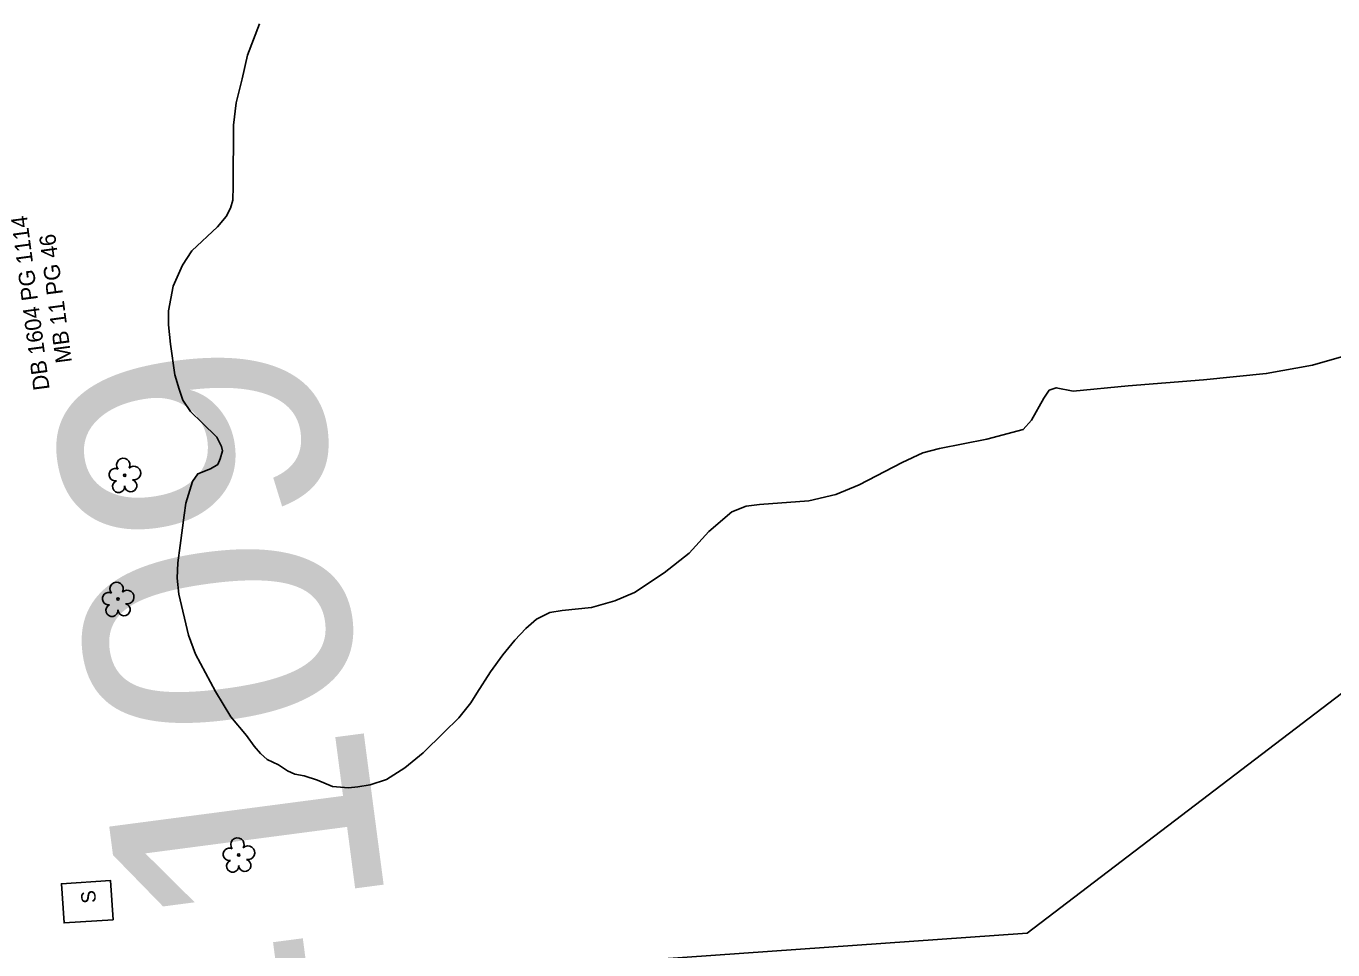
# Model space of a CAD drawing. Extents: x 2364404 to 2371833, y 798876 to 809754.
# Drawn here: x 2368693.4 to 2369056.5, y 806383.5 to 806640.1 of the extents above; entities that cross this region are included whole.
import ezdxf

# ---------------------------------------------------------------- set-up
doc = ezdxf.new("R2010")
doc.units = 0
for name, color, linetype in [('Exist Building Metal Canopy', 7, 'Continuous'), ('Exist Building Metal Canopy Text', 7, 'Continuous'), ('Exist Horizontal Baseline Alignment Station Label', 7, 'Continuous'), ('Exist Hydro Stream or Body of Water', 7, 'Continuous'), ('Exist Property Deed Book Text', 7, 'Continuous'), ('Exist Right of Way Line', 7, 'Continuous'), ('Exist Vegetation Tree CELL', 7, 'Continuous')]:
    doc.layers.add(name, color=color, linetype=linetype)

msp = doc.modelspace()

# ---------------------------------------------------------------- linework, layer by layer
at = {"layer": 'Exist Building Metal Canopy'}
msp.add_lwpolyline([(2368717.6, 806391.89), (2368703.96, 806390.97), (2368703.22, 806401.86), (2368716.87, 806402.78)], close=True, dxfattribs=at)
at = {"layer": 'Exist Hydro Stream or Body of Water'}
for points in [[(2368737.85, 806507.63), (2368739.67, 806513.62), (2368741.13, 806515.72), (2368744.67, 806517.1), (2368746.69, 806518.39), (2368747.39, 806519.95), (2368747.99, 806522.16), (2368747.74, 806523.39), (2368746.47, 806525.92), (2368742.31, 806529.96), (2368739.14, 806533.09), (2368737.02, 806536.21), (2368735.92, 806539.3), (2368734.78, 806543.26), (2368733.54, 806551.78), (2368732.96, 806557.17), (2368733.04, 806561), (2368734.27, 806567.87), (2368736.9, 806573.73), (2368739.49, 806577.7), (2368746.6, 806584.42), (2368749.06, 806587.22), (2368750.22, 806589.53), (2368750.87, 806591.75), (2368750.92, 806595.67), (2368751.03, 806612.61), (2368751.78, 806618.87), (2368753.5, 806625.47), (2368754.93, 806632.06), (2368758.3, 806640.75)], [(2369061.5, 806548.97), (2369050.92, 806545.96), (2369038.03, 806543.62), (2369020.55, 806541.87), (2368999.64, 806540.21), (2368984.39, 806538.71), (2368979.67, 806539.65), (2368977.74, 806539), (2368976.23, 806536.77), (2368972.76, 806530.65), (2368970.52, 806528.11), (2368960.41, 806525.43), (2368947.25, 806522.82), (2368942.64, 806521.55), (2368936.9, 806518.86), (2368924.92, 806512.67), (2368918.39, 806510.05), (2368910.92, 806508.25), (2368897.19, 806507.23), (2368893.48, 806506.79), (2368889.55, 806505.19), (2368883.11, 806499.71), (2368877.68, 806493.69), (2368870.74, 806488.24), (2368862.47, 806482.77), (2368857, 806480.5), (2368850.55, 806478.63), (2368842.41, 806477.79), (2368838.91, 806477.24), (2368835.26, 806475.36), (2368832.31, 806472.78), (2368829.26, 806469.55), (2368825.87, 806465.47), (2368822.49, 806460.79), (2368818.65, 806454.81), (2368817.03, 806452.1), (2368813.69, 806447.92), (2368809.51, 806443.92)], [(2368809.51, 806443.92), (2368803.8, 806438.25), (2368798.69, 806434.11), (2368793.55, 806430.83), (2368789.06, 806429.31), (2368785.63, 806428.76), (2368783.01, 806428.52), (2368778.57, 806428.91), (2368774.36, 806430.65), (2368770.69, 806431.87), (2368768.14, 806432.35), (2368766.07, 806433.26), (2368763.54, 806434.88), (2368760.45, 806436.41), (2368758.59, 806438.03), (2368756.77, 806440.06), (2368754.63, 806443.01), (2368750.36, 806448.26), (2368746.03, 806455.28), (2368740.54, 806465.65), (2368738.58, 806470.91), (2368735.89, 806482.33), (2368735.4, 806486.77), (2368735.55, 806491.06), (2368736.26, 806495.85), (2368737.34, 806504.31), (2368737.85, 806507.63)]]:
    msp.add_lwpolyline(points, dxfattribs=at)
at = {"layer": 'Exist Right of Way Line'}
for p, q in [((2369287.12, 806628.69), (2368971.57, 806388.17)), ((2368971.57, 806388.17), (2368619.17, 806363.33))]:
    msp.add_line(p, q, dxfattribs=at)
at = {"layer": 'Exist Vegetation Tree CELL'}
for p, q in [((2368720.83, 806515.36), (2368720.83, 806515.36)), ((2368718.96, 806480.94), (2368718.96, 806480.94)), ((2368752.52, 806409.89), (2368752.52, 806409.89))]:
    msp.add_line(p, q, dxfattribs=at)
for centre in [(2368720.83, 806515.36), (2368718.96, 806480.94), (2368752.52, 806409.89)]:
    msp.add_circle(centre, 0.326, dxfattribs=at)
for centre, radius, start, end in [((2368720.44, 806518.24), 1.86, 330.1651, 219.7134), ((2368718.22, 806515.52), 1.73, 62.6636, 279.3457), ((2368723.37, 806515.95), 1.9, 257.1011, 134.1999), ((2368719.12, 806512.24), 1.69, 111.5671, 6.231), ((2368722.5, 806512.46), 1.7, 181.2822, 74.56), ((2368716.36, 806481.09), 1.73, 62.6636, 279.3457), ((2368718.58, 806483.81), 1.86, 330.1651, 219.7134), ((2368721.51, 806481.53), 1.9, 257.1011, 134.1999), ((2368717.26, 806477.82), 1.69, 111.5671, 6.231), ((2368720.64, 806478.04), 1.7, 181.2822, 74.56), ((2368752.14, 806412.76), 1.86, 330.1651, 219.7134), ((2368749.92, 806410.04), 1.73, 62.6636, 279.3457), ((2368755.07, 806410.48), 1.9, 257.1011, 134.1999), ((2368750.82, 806406.77), 1.69, 111.5671, 6.231), ((2368754.19, 806406.99), 1.7, 181.2822, 74.56)]:
    msp.add_arc(centre, radius, start, end, dxfattribs=at)

# ---------------------------------------------------------------- texts
at = {"layer": 'Exist Building Metal Canopy Text'}
msp.add_text('S', height=4, rotation=97.4798, dxfattribs=at).set_placement((2368712.96, 806396.7))
at = {"layer": 'Exist Horizontal Baseline Alignment Station Label'}
msp.add_text('BL-109', height=73.5, rotation=97.4798, dxfattribs=at).set_placement((2368813.66, 806242.55))
at = {"layer": 'Exist Property Deed Book Text'}
for s, p in [('DB 1604 PG 1114', (2368699.98, 806539.25)), ('MB 11 PG 46', (2368706.17, 806546.81))]:
    msp.add_text(s, height=4.5, rotation=97.4798, dxfattribs=at).set_placement(p)

doc.saveas('drawing.dxf')
